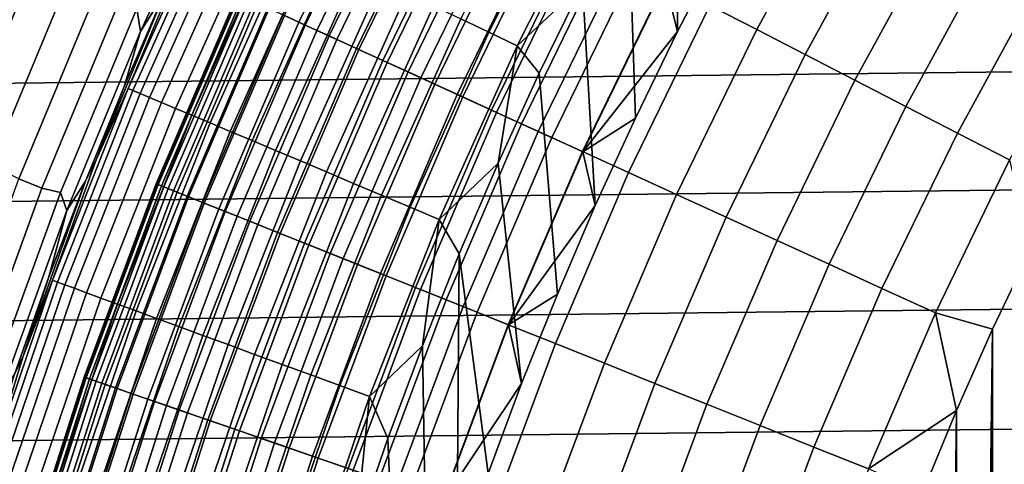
# Model space of a CAD drawing. Header units: metres. Extents: x -109 to 109, y -342 to 66.
# Tile 223 of 512: x -20.16 to -15.39, y 6.45 to 8.6. Entities that reach past the tile are written whole.
import ezdxf

# ---------------------------------------------------------------- set-up
doc = ezdxf.new("R2010")
doc.units = ezdxf.units.M
doc.layers.add('solid_K_24_62_16_000B91', color=7, linetype='CONTINUOUS')

msp = doc.modelspace()

# ---------------------------------------------------------------- linework, layer by layer
at = {"layer": 'solid_K_24_62_16_000B91'}
for points in [[(-16.756496, 8.956548, -31), (-16.971266, 8.542606, -31), (-16.980524, 9.615424, -31), (-16.739489, 10.02916, -31)], [(-16.971266, 8.542606, -31), (-17.175797, 8.123544, -31), (-17.211285, 9.195989, -31), (-16.980524, 9.615424, -31)], [(-20.004972, 9.551479, 34.125946), (-20.430683, 8.603303, 34.125946), (-20.391323, 8.586728, 34.168709), (-19.966431, 9.533077, 34.168709)], [(-19.966431, 9.533077, 34.168709), (-20.391323, 8.586728, 34.168709), (-20.357004, 8.572277, 34.216316), (-19.932829, 9.517034, 34.216316)], [(-19.932829, 9.517034, 34.216316), (-20.357004, 8.572277, 34.216316), (-20.328232, 8.560161, 34.268066), (-19.904655, 9.503582, 34.268066)], [(-19.904655, 9.503582, 34.268066), (-20.328232, 8.560161, 34.268066), (-20.305424, 8.550556, 34.323208), (-19.882322, 9.492919, 34.323208)], [(-19.882322, 9.492919, 34.323208), (-20.305424, 8.550556, 34.323208), (-20.288914, 8.543603, 34.380928), (-19.866156, 9.4852, 34.380928)], [(-20.263357, 8.567169, 37.75), (-19.840069, 9.5064, 37.75), (-20.011904, 9.139131, 34.5), (-20.223726, 8.660305, 34.5)], [(-20.148331, 9.201481, 37.599998), (-19.840069, 9.5064, 37.75), (-20.263357, 8.567169, 37.75)], [(-19.571619, 8.543421, -28.468019), (-19.590212, 8.65426, -27.97349), (-19.180477, 9.527954, -27.97349), (-19.177235, 9.395318, -28.468019)], [(-18.80554, 8.588202, -31.905273), (-18.375597, 9.473279, -31.905273), (-18.450939, 9.51212, -32.047379), (-18.882645, 8.623415, -32.047379)], [(-18.874311, 8.61961, -64.393578), (-18.442797, 9.507922, -64.393578), (-18.345835, 9.457935, -64.657761), (-18.775082, 8.574293, -64.657761)], [(-19.866156, 9.4852, 34.380928), (-20.288914, 8.543603, 34.380928), (-20.278942, 8.539405, 34.440392), (-19.856392, 9.480538, 34.440392)], [(-19.856392, 9.480538, 34.440392), (-20.278942, 8.539405, 34.440392), (-20.011904, 9.139131, 34.5)], [(-18.718016, 8.548231, -31.770662), (-18.290073, 9.429189, -31.770662), (-18.375597, 9.473279, -31.905273), (-18.80554, 8.588202, -31.905273)], [(-18.775082, 8.574293, -64.657761), (-18.345835, 9.457935, -64.657761), (-18.232353, 9.399431, -64.913483), (-18.658945, 8.521255, -64.913483)], [(-16.815434, 8.668959, -66.509895), (-16.383902, 9.459249, -66.509895), (-16.162596, 9.331479, -66.637932), (-16.588299, 8.551863, -66.637932)], [(-19.571619, 8.543421, -28.468019), (-19.177235, 9.395318, -28.468019), (-19.245127, 9.182558, -28.956398), (-19.4536, 8.732226, -28.956398)], [(-18.620668, 8.503775, -31.644464), (-18.194952, 9.38015, -31.644464), (-18.290073, 9.429189, -31.770662), (-18.718016, 8.548231, -31.770662)], [(-18.658945, 8.521255, -64.913483), (-18.232353, 9.399431, -64.913483), (-18.10293, 9.332708, -65.159439), (-18.526493, 8.460766, -65.159439)], [(-18.021275, 8.604352, -30.941269), (-17.598162, 9.439592, -30.941269), (-17.465794, 9.368591, -30.973827), (-17.885723, 8.539633, -30.973827)], [(24.762493, 9.372699, 84.926178), (-24.970949, 8.806462, 84.926178), (-25.16643, 8.235711, 84.926178), (24.970947, 8.806472, 84.926178)], [(-18.514166, 8.455136, -31.527544), (-18.090883, 9.326499, -31.527544), (-18.194952, 9.38015, -31.644464), (-18.620668, 8.503775, -31.644464)], [(-17.885723, 8.539633, -30.973827), (-17.465794, 9.368591, -30.973827), (-17.331461, 9.296535, -30.993452), (-17.748161, 8.473953, -30.993452)], [(-18.526493, 8.460766, -65.159439), (-18.10293, 9.332708, -65.159439), (-17.958225, 9.258108, -65.394363), (-18.378403, 8.393135, -65.394363)], [(-18.399235, 8.402649, -31.420704), (-17.978582, 9.268603, -31.420704), (-18.090883, 9.326499, -31.527544), (-18.514166, 8.455136, -31.527544)], [(-16.588299, 8.551863, -66.637932), (-16.162596, 9.331479, -66.637932), (-15.933938, 9.199464, -66.747398), (-16.353619, 8.430877, -66.747398)], [(-18.276665, 8.346673, -31.324673), (-17.858814, 9.206859, -31.324673), (-17.978582, 9.268603, -31.420704), (-18.399235, 8.402649, -31.420704)], [(-18.378403, 8.393135, -65.394363), (-17.958225, 9.258108, -65.394363), (-17.798979, 9.176011, -65.617065), (-18.215431, 8.318708, -65.617065)], [(-17.748161, 8.473953, -30.993452), (-17.331461, 9.296535, -30.993452), (-17.431728, 8.770942, -31)], [(-18.147295, 8.287592, -31.240108), (-17.732399, 9.141687, -31.240108), (-17.858814, 9.206859, -31.324673), (-18.276665, 8.346673, -31.324673)], [(-20.563368, 8.23228, 37.599998), (-20.361513, 8.719592, 34.900002), (-20.148285, 9.201584, 34.900002), (-20.148331, 9.201481, 37.599998)], [(-20.148331, 9.201481, 37.599998), (-20.263357, 8.567169, 37.75), (-20.563368, 8.23228, 37.599998)], [(-19.63168, 8.266844, -29.41346), (-19.386871, 8.853662, -29.262819), (-19.222616, 9.177939, -29.41346)], [(-19.63168, 8.266844, -29.41346), (-19.222616, 9.177939, -29.41346), (-19.200304, 9.167286, -29.565153), (-19.608892, 8.257249, -29.565153)], [(-19.608892, 8.257249, -29.565153), (-19.200304, 9.167286, -29.565153), (-19.166393, 9.151095, -29.714186), (-19.574261, 8.242665, -29.714186)], [(-18.215431, 8.318708, -65.617065), (-17.798979, 9.176011, -65.617065), (-17.626003, 9.086836, -65.826408), (-18.038408, 8.237864, -65.826408)], [(-17.175797, 8.123544, -31), (-17.36998, 7.699599, -31), (-17.431728, 8.770942, -31), (-17.211285, 9.195989, -31)], [(-16.353619, 8.430877, -66.747398), (-15.933938, 9.199464, -66.747398), (-15.699094, 9.063876, -66.83773), (-16.112589, 8.306617, -66.83773)], [(-20.278942, 8.539405, 34.440392), (-20.223726, 8.660305, 34.5), (-20.011904, 9.139131, 34.5)], [(-19.574261, 8.242665, -29.714186), (-19.166393, 9.151095, -29.714186), (-19.121136, 9.129487, -29.859468), (-19.528038, 8.223202, -29.859468)], [(-19.528038, 8.223202, -29.859468), (-19.121136, 9.129487, -29.859468), (-19.064857, 9.102616, -29.999943), (-19.470562, 8.198998, -29.999943)], [(-18.012007, 8.225808, -31.167591), (-17.600206, 9.073537, -31.167591), (-17.732399, 9.141687, -31.240108), (-18.147295, 8.287592, -31.240108)], [(-19.470562, 8.198998, -29.999943), (-19.064857, 9.102616, -29.999943), (-18.997969, 9.070681, -30.134586), (-19.402252, 8.170233, -30.134586)], [(-19.402252, 8.170233, -30.134586), (-18.997969, 9.070681, -30.134586), (-18.920961, 9.033913, -30.262415), (-19.323605, 8.137115, -30.262415)], [(-18.038408, 8.237864, -65.826408), (-17.626003, 9.086836, -65.826408), (-17.440182, 8.991039, -66.021317), (-17.84824, 8.151018, -66.021317)], [(-17.871731, 8.161746, -31.107615), (-17.463137, 9.002872, -31.107615), (-17.600206, 9.073537, -31.167591), (-18.012007, 8.225808, -31.167591)], [(-16.112589, 8.306617, -66.83773), (-15.699094, 9.063876, -66.83773), (-15.459263, 8.925409, -66.908463), (-15.866441, 8.179719, -66.908463)], [(-19.323605, 8.137115, -30.262415), (-18.920961, 9.033913, -30.262415), (-18.834393, 8.992579, -30.382496), (-19.235193, 8.099885, -30.382496)], [(-20.485559, 7.896733, -26.058783), (-20.649473, 8.041379, -25.604593), (-20.264973, 8.966347, -25.604593), (-20.11783, 8.791444, -26.058783)], [(-19.235193, 8.099885, -30.382496), (-18.834393, 8.992579, -30.382496), (-18.738894, 8.946983, -30.493958), (-19.137663, 8.058815, -30.493958)], [(-17.727423, 8.095843, -31.060593), (-17.322128, 8.930178, -31.060593), (-17.463137, 9.002872, -31.107615), (-17.871731, 8.161746, -31.107615)], [(-17.84824, 8.151018, -66.021317), (-17.440182, 8.991039, -66.021317), (-17.242464, 8.889109, -66.200798), (-17.645895, 8.058611, -66.200798)], [(-19.137663, 8.058815, -30.493958), (-18.738894, 8.946983, -30.493958), (-18.635164, 8.897457, -30.595985), (-19.031725, 8.014205, -30.595985)], [(-17.580074, 8.028551, -31.026844), (-17.178148, 8.855951, -31.026844), (-17.322128, 8.930178, -31.060593), (-17.727423, 8.095843, -31.060593)], [(-17.032183, 8.780701, -31.006601), (-16.971266, 8.542606, -31), (-16.756496, 8.956548, -31)], [(-15.866441, 8.179719, -66.908463), (-15.459263, 8.925409, -66.908463), (-15.21567, 8.784771, -66.959244), (-15.616432, 8.05083, -66.959244)], [(-19.031725, 8.014205, -30.595985), (-18.635164, 8.897457, -30.595985), (-18.523956, 8.84436, -30.687834), (-18.918152, 7.96638, -30.687834)], [(-17.645895, 8.058611, -66.200798), (-17.242464, 8.889109, -66.200798), (-17.033859, 8.781566, -66.36393), (-17.432411, 7.961115, -66.36393)], [(-19.63168, 8.266844, -29.41346), (-19.786184, 7.921173, -29.262819), (-19.4536, 8.732226, -28.956398), (-19.386871, 8.853662, -29.262819)], [(-18.918152, 7.96638, -30.687834), (-18.523956, 8.84436, -30.687834), (-18.406084, 8.788082, -30.768835), (-18.797771, 7.915688, -30.768835)], [(-17.178148, 8.855951, -31.026844), (-17.580074, 8.028551, -31.026844), (-17.430693, 7.960331, -31.006601), (-17.032183, 8.780701, -31.006601)], [(24.970947, 8.806472, 84.926178), (-25.16643, 8.235711, 84.926178), (-25.348896, 7.660576, 84.926178), (25.166428, 8.235722, 84.926178)], [(-19.918161, 8.804667, -26.524464), (-20.295025, 7.897294, -26.524464), (-20.485559, 7.896733, -26.058783), (-20.11783, 8.791444, -26.058783)], [(-20.161467, 7.829068, -26.999956), (-20.295025, 7.897294, -26.524464), (-19.918161, 8.804667, -26.524464), (-19.789854, 8.725864, -26.999956)], [(-18.797771, 7.915688, -30.768835), (-18.406084, 8.788082, -30.768835), (-18.282406, 8.729031, -30.8384), (-18.671461, 7.862499, -30.8384)], [(-17.432411, 7.961115, -66.36393), (-17.033859, 8.781566, -66.36393), (-16.815434, 8.668959, -66.509895), (-17.208872, 7.859029, -66.509895)], [(-17.032183, 8.780701, -31.006601), (-17.430693, 7.960331, -31.006601), (-16.971266, 8.542606, -31)], [(-15.616432, 8.05083, -66.959244), (-15.21567, 8.784771, -66.959244), (-14.969558, 8.642678, -66.989807), (-15.363838, 7.920609, -66.989807)], [(-20.049681, 7.784335, -27.483545), (-20.161467, 7.829068, -26.999956), (-19.789854, 8.725864, -26.999956), (-19.680355, 8.675781, -27.483545)], [(-19.651535, 8.277164, -28.956398), (-19.4536, 8.732226, -28.956398), (-19.786184, 7.921173, -29.262819)], [(-19.571619, 8.543421, -28.468019), (-19.4536, 8.732226, -28.956398), (-19.651535, 8.277164, -28.956398)], [(-18.671461, 7.862499, -30.8384), (-18.282406, 8.729031, -30.8384), (-18.153824, 8.667639, -30.896017), (-18.540142, 7.807201, -30.896017)], [(-17.748161, 8.473953, -30.993452), (-17.431728, 8.770942, -31), (-17.641644, 8.340676, -31)], [(-17.36998, 7.699599, -31), (-17.553717, 7.27097, -31), (-17.641644, 8.340676, -31), (-17.431728, 8.770942, -31)], [(-19.495728, 7.804911, -33), (-19.102272, 8.723715, -33), (-19.102272, 8.723716, -63), (-19.495726, 7.804912, -63)], [(-19.489386, 7.802373, -32.834843), (-19.096058, 8.720878, -32.834843), (-19.102272, 8.723715, -33), (-19.495728, 7.804911, -33)], [(-19.093369, 8.719649, -63.279659), (-19.486639, 7.801274, -63.279659), (-19.495726, 7.804912, -63), (-19.102272, 8.723716, -63)], [(-19.470377, 7.794764, -32.670647), (-19.077435, 8.712373, -32.670647), (-19.096058, 8.720878, -32.834843), (-19.489386, 7.802373, -32.834843)], [(-19.486639, 7.801274, -63.279659), (-19.093369, 8.719649, -63.279659), (-19.065935, 8.707121, -63.563889), (-19.458643, 7.790065, -63.563889)], [(-19.438835, 7.782136, -32.508709), (-19.04653, 8.698258, -32.508709), (-19.077435, 8.712373, -32.670647), (-19.470377, 7.794764, -32.670647)], [(-19.458643, 7.790065, -63.563889), (-19.065935, 8.707121, -63.563889), (-19.020111, 8.686193, -63.845238), (-19.411873, 7.771342, -63.845238)], [(-19.394974, 7.764576, -32.350132), (-19.003553, 8.678632, -32.350132), (-19.04653, 8.698258, -32.508709), (-19.438835, 7.782136, -32.508709)], [(-19.411873, 7.771342, -63.845238), (-19.020111, 8.686193, -63.845238), (-18.956127, 8.656974, -64.122269), (-19.346573, 7.745199, -64.122269)], [(-19.339092, 7.742205, -32.196003), (-18.948799, 8.653626, -32.196003), (-19.003553, 8.678632, -32.350132), (-19.394974, 7.764576, -32.350132)], [(-19.590212, 8.65426, -27.97349), (-19.960173, 7.762996, -27.97349), (-20.049681, 7.784335, -27.483545), (-19.680355, 8.675781, -27.483545)], [(-19.928183, 7.675013, -28.468019), (-19.960173, 7.762996, -27.97349), (-19.590212, 8.65426, -27.97349), (-19.571619, 8.543421, -28.468019)], [(-19.346573, 7.745199, -64.122269), (-18.956127, 8.656974, -64.122269), (-18.874311, 8.61961, -64.393578), (-19.263071, 7.711771, -64.393578)], [(-19.271576, 7.715175, -32.047379), (-18.882645, 8.623415, -32.047379), (-18.948799, 8.653626, -32.196003), (-19.339092, 7.742205, -32.196003)], [(-18.540142, 7.807201, -30.896017), (-18.153824, 8.667639, -30.896017), (-18.021275, 8.604352, -30.941269), (-18.404772, 7.750197, -30.941269)], [(-17.208872, 7.859029, -66.509895), (-16.815434, 8.668959, -66.509895), (-16.588299, 8.551863, -66.637932), (-16.976425, 7.752873, -66.637932)], [(-19.192884, 7.683671, -31.905273), (-18.80554, 8.588202, -31.905273), (-18.882645, 8.623415, -32.047379), (-19.271576, 7.715175, -32.047379)], [(-19.263071, 7.711771, -64.393578), (-18.874311, 8.61961, -64.393578), (-18.775082, 8.574293, -64.657761), (-19.161798, 7.671227, -64.657761)], [(-19.103556, 7.64791, -31.770662), (-18.718016, 8.548231, -31.770662), (-18.80554, 8.588202, -31.905273), (-19.192884, 7.683671, -31.905273)], [(-18.404772, 7.750197, -30.941269), (-18.021275, 8.604352, -30.941269), (-17.885723, 8.539633, -30.973827), (-18.266336, 7.691903, -30.973827)], [(-19.928183, 7.675013, -28.468019), (-19.571619, 8.543421, -28.468019), (-19.651535, 8.277164, -28.956398), (-19.838829, 7.81762, -28.956398)], [(-19.161798, 7.671227, -64.657761), (-18.775082, 8.574293, -64.657761), (-18.658945, 8.521255, -64.913483), (-19.043268, 7.623775, -64.913483)], [(-19.004204, 7.608136, -31.644464), (-18.620668, 8.503775, -31.644464), (-18.718016, 8.548231, -31.770662), (-19.103556, 7.64791, -31.770662)], [(-18.266336, 7.691903, -30.973827), (-17.885723, 8.539633, -30.973827), (-17.748161, 8.473953, -30.993452), (-18.125847, 7.632742, -30.993452)], [(-17.430693, 7.960331, -31.006601), (-17.175797, 8.123544, -31), (-16.971266, 8.542606, -31)], [(-16.976425, 7.752873, -66.637932), (-16.588299, 8.551863, -66.637932), (-16.353619, 8.430877, -66.747398), (-16.736252, 7.64319, -66.747398)], [(-19.043268, 7.623775, -64.913483), (-18.658945, 8.521255, -64.913483), (-18.526493, 8.460766, -65.159439), (-18.908089, 7.569657, -65.159439)], [(-18.895508, 7.56462, -31.527544), (-18.514166, 8.455136, -31.527544), (-18.620668, 8.503775, -31.644464), (-19.004204, 7.608136, -31.644464)], [(-18.908089, 7.569657, -65.159439), (-18.526493, 8.460766, -65.159439), (-18.378403, 8.393135, -65.394363), (-18.756948, 7.509149, -65.394363)], [(-18.77821, 7.517661, -31.420704), (-18.399235, 8.402649, -31.420704), (-18.514166, 8.455136, -31.527544), (-18.895508, 7.56462, -31.527544)], [(-18.125847, 7.632742, -30.993452), (-17.748161, 8.473953, -30.993452), (-17.840967, 7.905345, -31)], [(-17.748161, 8.473953, -30.993452), (-17.641644, 8.340676, -31), (-17.840967, 7.905345, -31)], [(-18.653114, 7.467581, -31.324673), (-18.276665, 8.346673, -31.324673), (-18.399235, 8.402649, -31.420704), (-18.77821, 7.517661, -31.420704)], [(-18.756948, 7.509149, -65.394363), (-18.378403, 8.393135, -65.394363), (-18.215431, 8.318708, -65.617065), (-18.590618, 7.442561, -65.617065)], [(-16.736252, 7.64319, -66.747398), (-16.353619, 8.430877, -66.747398), (-16.112589, 8.306617, -66.83773), (-16.489584, 7.53054, -66.83773)], [(-18.521078, 7.414721, -31.240108), (-18.147295, 8.287592, -31.240108), (-18.276665, 8.346673, -31.324673), (-18.653114, 7.467581, -31.324673)], [(-18.590618, 7.442561, -65.617065), (-18.215431, 8.318708, -65.617065), (-18.038408, 8.237864, -65.826408), (-18.40995, 7.370232, -65.826408)], [(-17.553717, 7.27097, -31), (-17.726852, 6.83803, -31), (-17.840967, 7.905345, -31), (-17.641644, 8.340676, -31)], [(-16.489584, 7.53054, -66.83773), (-16.112589, 8.306617, -66.83773), (-15.866441, 8.179719, -66.908463), (-16.237677, 7.415498, -66.908463)], [(-19.997587, 7.337577, -29.41346), (-19.786184, 7.921173, -29.262819), (-19.63168, 8.266844, -29.41346)], [(-19.997587, 7.337577, -29.41346), (-19.63168, 8.266844, -29.41346), (-19.608892, 8.257249, -29.565153), (-19.974375, 7.32906, -29.565153)], [(-19.974375, 7.32906, -29.565153), (-19.608892, 8.257249, -29.565153), (-19.574261, 8.242665, -29.714186), (-19.939098, 7.316116, -29.714186)], [(-19.838829, 7.81762, -28.956398), (-19.651535, 8.277164, -28.956398), (-19.786184, 7.921173, -29.262819)], [(-18.383005, 7.359445, -31.167591), (-18.012007, 8.225808, -31.167591), (-18.147295, 8.287592, -31.240108), (-18.521078, 7.414721, -31.240108)], [(25.166428, 8.235722, 84.926178), (-25.348896, 7.660576, 84.926178), (-25.518194, 7.081512, 84.926178), (25.348892, 7.660587, 84.926178)], [(-19.939098, 7.316116, -29.714186), (-19.574261, 8.242665, -29.714186), (-19.528038, 8.223202, -29.859468), (-19.892015, 7.29884, -29.859468)], [(-19.892015, 7.29884, -29.859468), (-19.528038, 8.223202, -29.859468), (-19.470562, 8.198998, -29.999943), (-19.833467, 7.277358, -29.999943)], [(-18.40995, 7.370232, -65.826408), (-18.038408, 8.237864, -65.826408), (-17.84824, 8.151018, -66.021317), (-18.215864, 7.292532, -66.021317)], [(-18.23984, 7.30213, -31.107615), (-17.871731, 8.161746, -31.107615), (-18.012007, 8.225808, -31.167591), (-18.383005, 7.359445, -31.167591)], [(-19.833467, 7.277358, -29.999943), (-19.470562, 8.198998, -29.999943), (-19.402252, 8.170233, -30.134586), (-19.763884, 7.251826, -30.134586)], [(-19.763884, 7.251826, -30.134586), (-19.402252, 8.170233, -30.134586), (-19.323605, 8.137115, -30.262415), (-19.683771, 7.22243, -30.262415)], [(-18.09256, 7.243168, -31.060593), (-17.727423, 8.095843, -31.060593), (-17.871731, 8.161746, -31.107615), (-18.23984, 7.30213, -31.107615)], [(-16.237677, 7.415498, -66.908463), (-15.866441, 8.179719, -66.908463), (-15.616432, 8.05083, -66.959244), (-15.981817, 7.298652, -66.959244)], [(-19.683771, 7.22243, -30.262415), (-19.323605, 8.137115, -30.262415), (-19.235193, 8.099885, -30.382496), (-19.593712, 7.189385, -30.382496)], [(-18.215864, 7.292532, -66.021317), (-17.84824, 8.151018, -66.021317), (-17.645895, 8.058611, -66.200798), (-18.009354, 7.209857, -66.200798)], [(-17.430693, 7.960331, -31.006601), (-17.36998, 7.699599, -31), (-17.175797, 8.123544, -31)], [(-19.593712, 7.189385, -30.382496), (-19.235193, 8.099885, -30.382496), (-19.137663, 8.058815, -30.493958), (-19.494364, 7.152932, -30.493958)], [(-19.494364, 7.152932, -30.493958), (-19.137663, 8.058815, -30.493958), (-19.031725, 8.014205, -30.595985), (-19.386452, 7.113337, -30.595985)], [(-17.942177, 7.182964, -31.026844), (-17.580074, 8.028551, -31.026844), (-17.727423, 8.095843, -31.060593), (-18.09256, 7.243168, -31.060593)], [(-18.009354, 7.209857, -66.200798), (-17.645895, 8.058611, -66.200798), (-17.432411, 7.961115, -66.36393), (-17.79147, 7.12263, -66.36393)], [(-19.386452, 7.113337, -30.595985), (-19.031725, 8.014205, -30.595985), (-18.918152, 7.96638, -30.687834), (-19.270761, 7.070888, -30.687834)], [(-17.580074, 8.028551, -31.026844), (-17.942177, 7.182964, -31.026844), (-17.789719, 7.121929, -31.006601), (-17.430693, 7.960331, -31.006601)], [(-15.981817, 7.298652, -66.959244), (-15.616432, 8.05083, -66.959244), (-15.363838, 7.920609, -66.989807), (-15.723313, 7.180597, -66.989807)], [(-19.270761, 7.070888, -30.687834), (-18.918152, 7.96638, -30.687834), (-18.797771, 7.915688, -30.768835), (-19.148136, 7.025894, -30.768835)], [(-19.997587, 7.337577, -29.41346), (-20.140676, 6.97074, -29.262819), (-19.838829, 7.81762, -28.956398), (-19.786184, 7.921173, -29.262819)], [(-19.148136, 7.025894, -30.768835), (-18.797771, 7.915688, -30.768835), (-18.671461, 7.862499, -30.8384), (-19.019472, 6.978684, -30.8384)], [(-17.79147, 7.12263, -66.36393), (-17.432411, 7.961115, -66.36393), (-17.208872, 7.859029, -66.509895), (-17.563328, 7.031296, -66.509895)], [(-17.430693, 7.960331, -31.006601), (-17.789719, 7.121929, -31.006601), (-17.36998, 7.699599, -31)], [(-15.723313, 7.180597, -66.989807), (-15.363838, 7.920609, -66.989807), (-15.261451, 7.489197, -67), (-15.446338, 7.100046, -67)], [(-18.125847, 7.632742, -30.993452), (-17.840967, 7.905345, -31), (-18.029535, 7.465277, -31)], [(-17.726852, 6.83803, -31), (-17.889345, 6.400883, -31), (-18.029535, 7.465277, -31), (-17.840967, 7.905345, -31)], [(-20.378651, 6.87722, -27.483545), (-20.492464, 6.916501, -26.999956), (-20.161467, 7.829068, -26.999956), (-20.049681, 7.784335, -27.483545)], [(-19.019472, 6.978684, -30.8384), (-18.671461, 7.862499, -30.8384), (-18.540142, 7.807201, -30.896017), (-18.885706, 6.929602, -30.896017)], [(-17.563328, 7.031296, -66.509895), (-17.208872, 7.859029, -66.509895), (-16.976425, 7.752873, -66.637932), (-17.326092, 6.936321, -66.637932)], [(-19.960173, 7.762996, -27.97349), (-20.28961, 6.855971, -27.97349), (-20.378651, 6.87722, -27.483545), (-20.049681, 7.784335, -27.483545)], [(-20.015377, 7.353842, -28.956398), (-19.838829, 7.81762, -28.956398), (-20.140676, 6.97074, -29.262819)], [(-19.928183, 7.675013, -28.468019), (-19.838829, 7.81762, -28.956398), (-20.015377, 7.353842, -28.956398)], [(-19.845016, 6.868427, -33), (-19.495728, 7.804911, -33), (-19.495726, 7.804912, -63), (-19.845016, 6.868427, -63)], [(-19.486639, 7.801274, -63.279659), (-19.835768, 6.865226, -63.279659), (-19.845016, 6.868427, -63), (-19.495726, 7.804912, -63)], [(-19.838562, 6.866193, -32.834843), (-19.489386, 7.802373, -32.834843), (-19.495728, 7.804911, -33), (-19.845016, 6.868427, -33)], [(-19.819214, 6.859497, -32.670647), (-19.470377, 7.794764, -32.670647), (-19.489386, 7.802373, -32.834843), (-19.838562, 6.866193, -32.834843)], [(-19.835768, 6.865226, -63.279659), (-19.486639, 7.801274, -63.279659), (-19.458643, 7.790065, -63.563889), (-19.807268, 6.855362, -63.563889)], [(-19.787107, 6.848384, -32.508709), (-19.438835, 7.782136, -32.508709), (-19.470377, 7.794764, -32.670647), (-19.819214, 6.859497, -32.670647)], [(-19.807268, 6.855362, -63.563889), (-19.458643, 7.790065, -63.563889), (-19.411873, 7.771342, -63.845238), (-19.759663, 6.838885, -63.845238)], [(-19.74246, 6.832932, -32.350132), (-19.394974, 7.764576, -32.350132), (-19.438835, 7.782136, -32.508709), (-19.787107, 6.848384, -32.508709)], [(-18.885706, 6.929602, -30.896017), (-18.540142, 7.807201, -30.896017), (-18.404772, 7.750197, -30.941269), (-18.747812, 6.879005, -30.941269)], [(-20.246237, 6.791774, -28.468019), (-20.28961, 6.855971, -27.97349), (-19.960173, 7.762996, -27.97349), (-19.928183, 7.675013, -28.468019)], [(-19.759663, 6.838885, -63.845238), (-19.411873, 7.771342, -63.845238), (-19.346573, 7.745199, -64.122269), (-19.69319, 6.815879, -64.122269)], [(-19.685577, 6.813245, -32.196003), (-19.339092, 7.742205, -32.196003), (-19.394974, 7.764576, -32.350132), (-19.74246, 6.832932, -32.350132)], [(-19.69319, 6.815879, -64.122269), (-19.346573, 7.745199, -64.122269), (-19.263071, 7.711771, -64.393578), (-19.608194, 6.786462, -64.393578)], [(-19.61685, 6.789458, -32.047379), (-19.271576, 7.715175, -32.047379), (-19.339092, 7.742205, -32.196003), (-19.685577, 6.813245, -32.196003)], [(-18.747812, 6.879005, -30.941269), (-18.404772, 7.750197, -30.941269), (-18.266336, 7.691903, -30.973827), (-18.606796, 6.827264, -30.973827)], [(-17.326092, 6.936321, -66.637932), (-16.976425, 7.752873, -66.637932), (-16.736252, 7.64319, -66.747398), (-17.080975, 6.838191, -66.747398)], [(-19.536749, 6.761734, -31.905273), (-19.192884, 7.683671, -31.905273), (-19.271576, 7.715175, -32.047379), (-19.61685, 6.789458, -32.047379)], [(-19.608194, 6.786462, -64.393578), (-19.263071, 7.711771, -64.393578), (-19.161798, 7.671227, -64.657761), (-19.505106, 6.750782, -64.657761)], [(-19.44582, 6.730264, -31.770662), (-19.103556, 7.64791, -31.770662), (-19.192884, 7.683671, -31.905273), (-19.536749, 6.761734, -31.905273)], [(-18.606796, 6.827264, -30.973827), (-18.266336, 7.691903, -30.973827), (-18.125847, 7.632742, -30.993452), (-18.463688, 6.774754, -30.993452)], [(-17.789719, 7.121929, -31.006601), (-17.553717, 7.27097, -31), (-17.36998, 7.699599, -31)], [(25.348892, 7.660587, 84.926178), (-25.518194, 7.081512, 84.926178), (-25.674267, 6.49876, 84.926178), (25.51819, 7.081523, 84.926178)], [(-20.246237, 6.791774, -28.468019), (-19.928183, 7.675013, -28.468019), (-20.015377, 7.353842, -28.956398), (-20.181086, 6.886081, -28.956398)], [(-19.505106, 6.750782, -64.657761), (-19.161798, 7.671227, -64.657761), (-19.043268, 7.623775, -64.913483), (-19.384453, 6.709024, -64.913483)], [(-19.344688, 6.695261, -31.644464), (-19.004204, 7.608136, -31.644464), (-19.103556, 7.64791, -31.770662), (-19.44582, 6.730264, -31.770662)], [(-18.463688, 6.774754, -30.993452), (-18.125847, 7.632742, -30.993452), (-18.207256, 7.020714, -31)], [(-18.125847, 7.632742, -30.993452), (-18.029535, 7.465277, -31), (-18.207256, 7.020714, -31)], [(-17.080975, 6.838191, -66.747398), (-16.736252, 7.64319, -66.747398), (-16.489584, 7.53054, -66.83773), (-16.829224, 6.737405, -66.83773)], [(-19.384453, 6.709024, -64.913483), (-19.043268, 7.623775, -64.913483), (-18.908089, 7.569657, -65.159439), (-19.246851, 6.6614, -65.159439)], [(-19.234043, 6.656967, -31.527544), (-18.895508, 7.56462, -31.527544), (-19.004204, 7.608136, -31.644464), (-19.344688, 6.695261, -31.644464)], [(-19.246851, 6.6614, -65.159439), (-18.908089, 7.569657, -65.159439), (-18.756948, 7.509149, -65.394363), (-19.093002, 6.608152, -65.394363)], [(-19.114645, 6.615643, -31.420704), (-18.77821, 7.517661, -31.420704), (-18.895508, 7.56462, -31.527544), (-19.234043, 6.656967, -31.527544)], [(-18.987309, 6.571571, -31.324673), (-18.653114, 7.467581, -31.324673), (-18.77821, 7.517661, -31.420704), (-19.114645, 6.615643, -31.420704)], [(-19.093002, 6.608152, -65.394363), (-18.756948, 7.509149, -65.394363), (-18.590618, 7.442561, -65.617065), (-18.923693, 6.549554, -65.617065)], [(-16.829224, 6.737405, -66.83773), (-16.489584, 7.53054, -66.83773), (-16.237677, 7.415498, -66.908463), (-16.572128, 6.63448, -66.908463)], [(-15.446331, -7.10006, -67), (-15.446338, 7.100046, -67), (-15.261451, 7.489197, -67)], [(-15.261443, -7.489211, -67), (-15.446331, -7.10006, -67), (-15.261451, 7.489197, -67)], [(-18.852907, 6.525055, -31.240108), (-18.521078, 7.414721, -31.240108), (-18.653114, 7.467581, -31.324673), (-18.987309, 6.571571, -31.324673)], [(-18.923693, 6.549554, -65.617065), (-18.590618, 7.442561, -65.617065), (-18.40995, 7.370232, -65.826408), (-18.739788, 6.485904, -65.826408)], [(-18.041027, 5.959975, -31), (-18.181873, 5.515385, -31), (-18.207256, 7.020714, -31), (-18.029535, 7.465277, -31)], [(-17.889345, 6.400883, -31), (-18.041027, 5.959975, -31), (-18.029535, 7.465277, -31)], [(-18.71236, 6.476411, -31.167591), (-18.383005, 7.359445, -31.167591), (-18.521078, 7.414721, -31.240108), (-18.852907, 6.525055, -31.240108)], [(-16.572128, 6.63448, -66.908463), (-16.237677, 7.415498, -66.908463), (-15.981817, 7.298652, -66.959244), (-16.310999, 6.529939, -66.959244)], [(-20.181086, 6.886081, -28.956398), (-20.015377, 7.353842, -28.956398), (-20.140676, 6.97074, -29.262819)], [(-18.739788, 6.485904, -65.826408), (-18.40995, 7.370232, -65.826408), (-18.215864, 7.292532, -66.021317), (-18.542225, 6.417526, -66.021317)], [(-18.566629, 6.425972, -31.107615), (-18.23984, 7.30213, -31.107615), (-18.383005, 7.359445, -31.167591), (-18.71236, 6.476411, -31.167591)], [(-20.319536, 6.39218, -29.41346), (-20.140676, 6.97074, -29.262819), (-19.997587, 7.337577, -29.41346)], [(-20.319536, 6.39218, -29.41346), (-19.997587, 7.337577, -29.41346), (-19.974375, 7.32906, -29.565153), (-20.29595, 6.38476, -29.565153)], [(-20.29595, 6.38476, -29.565153), (-19.974375, 7.32906, -29.565153), (-19.939098, 7.316116, -29.714186), (-20.260107, 6.373484, -29.714186)], [(-20.260107, 6.373484, -29.714186), (-19.939098, 7.316116, -29.714186), (-19.892015, 7.29884, -29.859468), (-20.212265, 6.358434, -29.859468)], [(-20.212265, 6.358434, -29.859468), (-19.892015, 7.29884, -29.859468), (-19.833467, 7.277358, -29.999943), (-20.152775, 6.339719, -29.999943)], [(-18.416712, 6.374086, -31.060593), (-18.09256, 7.243168, -31.060593), (-18.23984, 7.30213, -31.107615), (-18.566629, 6.425972, -31.107615)], [(-16.310999, 6.529939, -66.959244), (-15.981817, 7.298652, -66.959244), (-15.723313, 7.180597, -66.989807), (-16.047171, 6.424318, -66.989807)], [(-20.152775, 6.339719, -29.999943), (-19.833467, 7.277358, -29.999943), (-19.763884, 7.251826, -30.134586), (-20.082071, 6.317477, -30.134586)], [(-20.082071, 6.317477, -30.134586), (-19.763884, 7.251826, -30.134586), (-19.683771, 7.22243, -30.262415), (-20.000668, 6.291869, -30.262415)], [(-18.542225, 6.417526, -66.021317), (-18.215864, 7.292532, -66.021317), (-18.009354, 7.209857, -66.200798), (-18.332014, 6.344771, -66.200798)], [(-17.789719, 7.121929, -31.006601), (-17.726852, 6.83803, -31), (-17.553717, 7.27097, -31)], [(-20.000668, 6.291869, -30.262415), (-19.683771, 7.22243, -30.262415), (-19.593712, 7.189385, -30.382496), (-19.909159, 6.263082, -30.382496)], [(-18.263634, 6.321105, -31.026844), (-17.942177, 7.182964, -31.026844), (-18.09256, 7.243168, -31.060593), (-18.416712, 6.374086, -31.060593)], [(-18.332014, 6.344771, -66.200798), (-18.009354, 7.209857, -66.200798), (-17.79147, 7.12263, -66.36393), (-18.110228, 6.268011, -66.36393)], [(-19.909159, 6.263082, -30.382496), (-19.593712, 7.189385, -30.382496), (-19.494364, 7.152932, -30.493958), (-19.808212, 6.231326, -30.493958)], [(-19.808212, 6.231326, -30.493958), (-19.494364, 7.152932, -30.493958), (-19.386452, 7.113337, -30.595985), (-19.698563, 6.196832, -30.595985)], [(-17.942177, 7.182964, -31.026844), (-18.263634, 6.321105, -31.026844), (-18.108444, 6.267393, -31.006601), (-17.789719, 7.121929, -31.006601)], [(-16.047171, 6.424318, -66.989807), (-15.723313, 7.180597, -66.989807), (-15.621312, 6.706306, -67)], [(-15.723313, 7.180597, -66.989807), (-15.446338, 7.100046, -67), (-15.621312, 6.706306, -67)], [(-19.698563, 6.196832, -30.595985), (-19.386452, 7.113337, -30.595985), (-19.270761, 7.070888, -30.687834), (-19.581009, 6.159852, -30.687834)], [(-18.110228, 6.268011, -66.36393), (-17.79147, 7.12263, -66.36393), (-17.563328, 7.031296, -66.509895), (-17.877998, 6.187635, -66.509895)], [(-17.789719, 7.121929, -31.006601), (-18.108444, 6.267393, -31.006601), (-17.726852, 6.83803, -31)], [(25.51819, 7.081523, 84.926178), (-25.674267, 6.49876, 84.926178), (-25.817019, 5.912654, 84.926178), (25.674263, 6.498771, 84.926178)], [(-19.581009, 6.159852, -30.687834), (-19.270761, 7.070888, -30.687834), (-19.148136, 7.025894, -30.768835), (-19.456411, 6.120655, -30.768835)], [(-15.621306, -6.706321, -67), (-15.621312, 6.706306, -67), (-15.446338, 7.100046, -67)], [(-15.446331, -7.10006, -67), (-15.621306, -6.706321, -67), (-15.446338, 7.100046, -67)], [(-19.456411, 6.120655, -30.768835), (-19.148136, 7.025894, -30.768835), (-19.019472, 6.978684, -30.8384), (-19.325674, 6.079528, -30.8384)], [(-18.463688, 6.774754, -30.993452), (-18.207256, 7.020714, -31), (-18.374022, 6.571896, -31)], [(-18.181873, 5.515385, -31), (-18.311741, 5.067555, -31), (-18.374022, 6.571896, -31), (-18.207256, 7.020714, -31)], [(-17.877998, 6.187635, -66.509895), (-17.563328, 7.031296, -66.509895), (-17.326092, 6.936321, -66.637932), (-17.636511, 6.104056, -66.637932)], [(-20.319536, 6.39218, -29.41346), (-20.449545, 6.004517, -29.262819), (-20.181086, 6.886081, -28.956398), (-20.140676, 6.97074, -29.262819)], [(-19.325674, 6.079528, -30.8384), (-19.019472, 6.978684, -30.8384), (-18.885706, 6.929602, -30.896017), (-19.189754, 6.036769, -30.896017)], [(-19.189754, 6.036769, -30.896017), (-18.885706, 6.929602, -30.896017), (-18.747812, 6.879005, -30.941269), (-19.049641, 5.992692, -30.941269)], [(-17.636511, 6.104056, -66.637932), (-17.326092, 6.936321, -66.637932), (-17.080975, 6.838191, -66.747398), (-17.387001, 6.0177, -66.747398)], [(-20.149353, 5.916383, -33), (-19.845016, 6.868427, -33), (-19.845016, 6.868427, -63), (-20.149353, 5.916384, -63)], [(-19.835768, 6.865226, -63.279659), (-20.139961, 5.913626, -63.279659), (-20.149353, 5.916384, -63), (-19.845016, 6.868427, -63)], [(-20.142797, 5.914459, -32.834843), (-19.838562, 6.866193, -32.834843), (-19.845016, 6.868427, -33), (-20.149353, 5.916383, -33)], [(-20.123154, 5.908691, -32.670647), (-19.819214, 6.859497, -32.670647), (-19.838562, 6.866193, -32.834843), (-20.142797, 5.914459, -32.834843)], [(-19.049641, 5.992692, -30.941269), (-18.747812, 6.879005, -30.941269), (-18.606796, 6.827264, -30.973827), (-18.906355, 5.947617, -30.973827)], [(-20.139961, 5.913626, -63.279659), (-19.835768, 6.865226, -63.279659), (-19.807268, 6.855362, -63.563889), (-20.111025, 5.90513, -63.563889)], [(-20.090553, 5.899119, -32.508709), (-19.787107, 6.848384, -32.508709), (-19.819214, 6.859497, -32.670647), (-20.123154, 5.908691, -32.670647)], [(-20.111025, 5.90513, -63.563889), (-19.807268, 6.855362, -63.563889), (-19.759663, 6.838885, -63.845238), (-20.062689, 5.890937, -63.845238)], [(-20.045221, 5.885808, -32.350132), (-19.74246, 6.832932, -32.350132), (-19.787107, 6.848384, -32.508709), (-20.090553, 5.899119, -32.508709)], [(-20.062689, 5.890937, -63.845238), (-19.759663, 6.838885, -63.845238), (-19.69319, 6.815879, -64.122269), (-19.995197, 5.871119, -64.122269)], [(-19.987467, 5.86885, -32.196003), (-19.685577, 6.813245, -32.196003), (-19.74246, 6.832932, -32.350132), (-20.045221, 5.885808, -32.350132)], [(-18.906355, 5.947617, -30.973827), (-18.606796, 6.827264, -30.973827), (-18.463688, 6.774754, -30.993452), (-18.760942, 5.901873, -30.993452)], [(-18.108444, 6.267393, -31.006601), (-17.889345, 6.400883, -31), (-17.726852, 6.83803, -31)], [(-17.387001, 6.0177, -66.747398), (-17.080975, 6.838191, -66.747398), (-16.829224, 6.737405, -66.83773), (-17.130741, 5.929007, -66.83773)], [(-19.995197, 5.871119, -64.122269), (-19.69319, 6.815879, -64.122269), (-19.608194, 6.786462, -64.393578), (-19.908897, 5.845779, -64.393578)], [(-19.917686, 5.848361, -32.047379), (-19.61685, 6.789458, -32.047379), (-19.685577, 6.813245, -32.196003), (-19.987467, 5.86885, -32.196003)], [(-19.836357, 5.82448, -31.905273), (-19.536749, 6.761734, -31.905273), (-19.61685, 6.789458, -32.047379), (-19.917686, 5.848361, -32.047379)], [(-19.908897, 5.845779, -64.393578), (-19.608194, 6.786462, -64.393578), (-19.505106, 6.750782, -64.657761), (-19.804228, 5.815046, -64.657761)], [(-18.760942, 5.901873, -30.993452), (-18.463688, 6.774754, -30.993452), (-18.529715, 6.119171, -31)], [(-18.463688, 6.774754, -30.993452), (-18.374022, 6.571896, -31), (-18.529715, 6.119171, -31)], [(-19.744034, 5.797371, -31.770662), (-19.44582, 6.730264, -31.770662), (-19.536749, 6.761734, -31.905273), (-19.836357, 5.82448, -31.905273)], [(-19.804228, 5.815046, -64.657761), (-19.505106, 6.750782, -64.657761), (-19.384453, 6.709024, -64.913483), (-19.681725, 5.779076, -64.913483)], [(-19.64135, 5.767221, -31.644464), (-19.344688, 6.695261, -31.644464), (-19.44582, 6.730264, -31.770662), (-19.744034, 5.797371, -31.770662)], [(-17.130741, 5.929007, -66.83773), (-16.829224, 6.737405, -66.83773), (-16.572128, 6.63448, -66.908463), (-16.86904, 5.838431, -66.908463)], [(-19.681725, 5.779076, -64.913483), (-19.384453, 6.709024, -64.913483), (-19.246851, 6.6614, -65.159439), (-19.542013, 5.738053, -65.159439)], [(-19.529009, 5.734234, -31.527544), (-19.234043, 6.656967, -31.527544), (-19.344688, 6.695261, -31.644464), (-19.64135, 5.767221, -31.644464)], [(-16.047171, 6.424318, -66.989807), (-15.621312, 6.706306, -67), (-15.786233, 6.308314, -67)], [(-15.786227, -6.30833, -67), (-15.786233, 6.308314, -67), (-15.621312, 6.706306, -67)], [(-15.621306, -6.706321, -67), (-15.786227, -6.30833, -67), (-15.621312, 6.706306, -67)], [(-19.542013, 5.738053, -65.159439), (-19.246851, 6.6614, -65.159439), (-19.093002, 6.608152, -65.394363), (-19.385805, 5.692186, -65.394363)], [(-19.40778, 5.698638, -31.420704), (-19.114645, 6.615643, -31.420704), (-19.234043, 6.656967, -31.527544), (-19.529009, 5.734234, -31.527544)], [(-16.86904, 5.838431, -66.908463), (-16.572128, 6.63448, -66.908463), (-16.310999, 6.529939, -66.959244), (-16.603231, 5.746434, -66.959244)], [(-19.27849, 5.660676, -31.324673), (-18.987309, 6.571571, -31.324673), (-19.114645, 6.615643, -31.420704), (-19.40778, 5.698638, -31.420704)], [(-19.385805, 5.692186, -65.394363), (-19.093002, 6.608152, -65.394363), (-18.923693, 6.549554, -65.617065), (-19.2139, 5.64171, -65.617065)], [(-19.142029, 5.620606, -31.240108), (-18.852907, 6.525055, -31.240108), (-18.987309, 6.571571, -31.324673), (-19.27849, 5.660676, -31.324673)], [(-19.2139, 5.64171, -65.617065), (-18.923693, 6.549554, -65.617065), (-18.739788, 6.485904, -65.826408), (-19.027174, 5.586882, -65.826408)], [(-18.311741, 5.067555, -31), (-18.430597, 4.616612, -31), (-18.529715, 6.119171, -31), (-18.374022, 6.571896, -31)], [(25.674263, 6.498771, 84.926178), (-25.817019, 5.912654, 84.926178), (-25.946384, 5.323495, 84.926178), (25.817017, 5.912664, 84.926178)], [(-18.999325, 5.578705, -31.167591), (-18.71236, 6.476411, -31.167591), (-18.852907, 6.525055, -31.240108), (-19.142029, 5.620606, -31.240108)], [(-19.027174, 5.586882, -65.826408), (-18.739788, 6.485904, -65.826408), (-18.542225, 6.417526, -66.021317), (-18.826582, 5.527983, -66.021317)], [(-16.603231, 5.746434, -66.959244), (-16.310999, 6.529939, -66.959244), (-16.047171, 6.424318, -66.989807), (-16.334677, 5.653486, -66.989807)], [(-18.851358, 5.535258, -31.107615), (-18.566629, 6.425972, -31.107615), (-18.71236, 6.476411, -31.167591), (-18.999325, 5.578705, -31.167591)]]:
    msp.add_3dface(points, dxfattribs=at)

doc.saveas('drawing.dxf')
